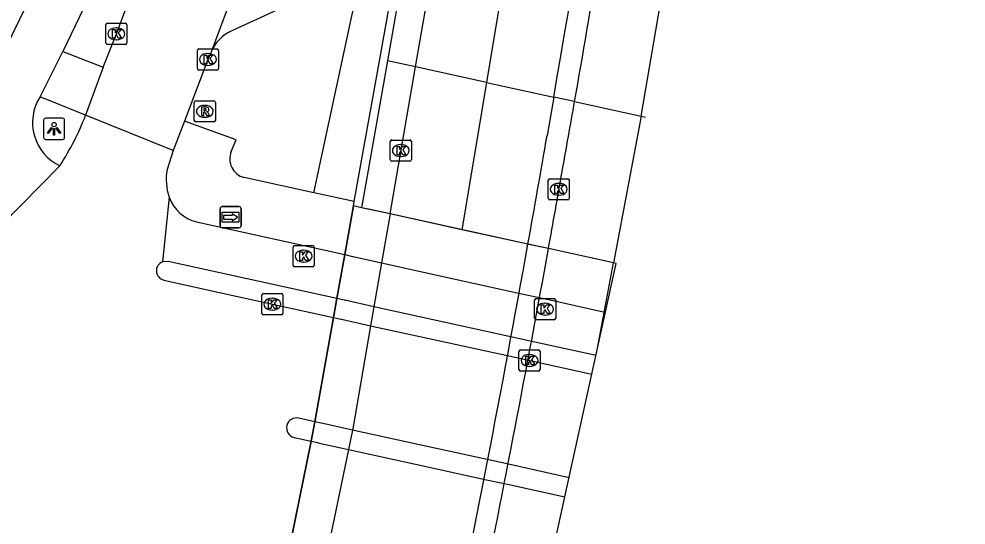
# Model space of a CAD drawing. Extents: x 162172 to 163187, y 382874 to 383684.
# Drawn here: x 163140.66 to 163185.51, y 383050.22 to 383074.17 of the extents above; entities that cross this region are included whole.
import ezdxf

# ---------------------------------------------------------------- set-up
doc = ezdxf.new("R2010")
doc.units = 0
for name, color, linetype in [('IMGEO_Berm_gesloten', 7, 'Continuous'), ('IMGEO_Berm_groen', 7, 'Continuous'), ('IMGEO_Berm_open', 7, 'Continuous'), ('IMGEO_Dek', 7, 'Continuous'), ('IMGEO_Fietspad_gesloten', 7, 'Continuous'), ('IMGEO_Fietspad_open', 7, 'Continuous'), ('IMGEO_Hek', 7, 'Continuous'), ('IMGEO_Kolk', 7, 'Continuous'), ('IMGEO_Lichtpunt', 7, 'Continuous'), ('IMGEO_Muur', 7, 'Continuous'), ('IMGEO_Parkeervlak_open', 7, 'Continuous'), ('IMGEO_Rijbaan_lokaal_gesloten', 7, 'Continuous'), ('IMGEO_Rijbaan_lokaal_open', 7, 'Continuous'), ('IMGEO_Rijbaan_regionaal_gesloten', 7, 'Continuous'), ('IMGEO_Rioolput', 7, 'Continuous'), ('IMGEO_Voetpad_open', 7, 'Continuous'), ('IMGEO_Wegwijzer', 7, 'Continuous')]:
    doc.layers.add(name, color=color, linetype=linetype)

msp = doc.modelspace()

# ---------------------------------------------------------------- linework, layer by layer
at = {"layer": 'IMGEO_Berm_gesloten'}
for points in [[(163159.439, 383071.897), (163158.104, 383072.188)], [(163166.971, 383070.256), (163165.986, 383070.471)]]:
    msp.add_lwpolyline(points, dxfattribs=at)
at = {"layer": 'IMGEO_Berm_groen'}
msp.add_lwpolyline([(163154.615, 383065.947), (163158.621, 383084.512), (163160.122, 383090.81), (163161.261, 383095.573), (163162.092, 383099.294)], dxfattribs=at)
at = {"layer": 'IMGEO_Berm_open'}
for points in [[(163158.23, 383064.942), (163156.885, 383065.236), (163156.496, 383065.321), (163156.083, 383063.015), (163155.711, 383060.937), (163155.55, 383060.039), (163154.667, 383055.107), (163154.492, 383054.187), (163153.196, 383047.828), (163152.574, 383044.776), (163152.973, 383044.701), (163154.313, 383044.408)], [(163165.733, 383063.299), (163164.764, 383063.511)]]:
    msp.add_lwpolyline(points, dxfattribs=at)
at = {"layer": 'IMGEO_Dek'}
msp.add_lwpolyline([(163164.453, 383042.189), (163166.656, 383052.2), (163168.944, 383062.596), (163168.818, 383062.624), (163165.733, 383063.299), (163164.764, 383063.511), (163158.23, 383064.942), (163156.885, 383065.236), (163156.496, 383065.321), (163156.083, 383063.015), (163155.711, 383060.937), (163155.55, 383060.039), (163154.667, 383055.107), (163154.492, 383054.187), (163153.196, 383047.828), (163152.574, 383044.776), (163152.973, 383044.701), (163154.313, 383044.408), (163160.79, 383042.99), (163161.74, 383042.782), (163164.453, 383042.189)], dxfattribs=at)
at = {"layer": 'IMGEO_Fietspad_gesloten'}
for points in [[(163146.149, 383085.407), (163145.965, 383085.037), (163145.894, 383084.798), (163139.273, 383071.309), (163138.078, 383068.874)], [(163146.448, 383080.356), (163142.74, 383072.633)], [(163141.655, 383070.479), (163142.74, 383072.633)]]:
    msp.add_lwpolyline(points, dxfattribs=at)
msp.add_arc((163143.556, 383069.263), 2.257, 147.3855, 244.7143, dxfattribs=at)
at = {"layer": 'IMGEO_Fietspad_open'}
for points in [[(163149.061, 383064.564), (163156.083, 383063.015), (163156.454, 383062.934), (163156.48, 383062.928), (163157.828, 383062.631), (163161.179, 383061.892), (163164.391, 383061.183), (163165.455, 383060.949), (163168.4, 383060.296), (163168.436, 383060.288)], [(163167.987, 383058.245), (163165.084, 383058.881), (163164.018, 383059.115), (163160.771, 383059.827), (163157.467, 383060.552), (163156.096, 383060.853), (163156.066, 383060.86), (163155.711, 383060.937), (163147.731, 383062.688), (163147.455, 383062.673)]]:
    msp.add_lwpolyline(points, dxfattribs=at)
msp.add_arc((163149.503, 383066.348), 1.838, 199.7489, 256.0902, dxfattribs=at)
at = {"layer": 'IMGEO_Hek'}
for points in [[(163156.083, 383063.015), (163156.496, 383065.321)], [(163155.711, 383060.937), (163156.083, 383063.015)], [(163155.55, 383060.039), (163155.711, 383060.937)], [(163154.667, 383055.107), (163155.55, 383060.039)], [(163154.492, 383054.187), (163154.667, 383055.107)], [(163153.196, 383047.828), (163154.492, 383054.187)]]:
    msp.add_lwpolyline(points, dxfattribs=at)
at = {"layer": 'IMGEO_Kolk'}
for p, q in [((163144.768, 383073.037), (163144.768, 383073.889)), ((163144.843, 383073.963), (163145.695, 383073.963)), ((163145.769, 383073.889), (163145.769, 383073.037)), ((163145.256, 383073.743), (163145.281, 383073.743)), ((163145.695, 383072.963), (163144.843, 383072.963)), ((163145.279, 383073.183), (163145.254, 383073.183)), ((163149.107, 383071.824), (163149.107, 383072.676)), ((163149.182, 383072.75), (163150.034, 383072.75)), ((163149.595, 383072.53), (163149.62, 383072.53)), ((163150.108, 383072.676), (163150.108, 383071.824)), ((163150.034, 383071.75), (163149.182, 383071.75)), ((163149.618, 383071.97), (163149.593, 383071.97)), ((163158.315, 383068.439), (163159.167, 383068.439)), ((163158.24, 383067.513), (163158.24, 383068.365)), ((163158.728, 383068.219), (163158.753, 383068.219)), ((163159.241, 383068.365), (163159.241, 383067.513)), ((163158.751, 383067.659), (163158.726, 383067.659)), ((163159.167, 383067.439), (163158.315, 383067.439)), ((163165.796, 383066.609), (163166.648, 383066.609)), ((163165.721, 383065.683), (163165.721, 383066.535)), ((163166.209, 383066.389), (163166.234, 383066.389)), ((163166.722, 383066.535), (163166.722, 383065.683)), ((163166.232, 383065.829), (163166.207, 383065.829)), ((163166.648, 383065.609), (163165.796, 383065.609)), ((163153.639, 383062.516), (163153.639, 383063.368)), ((163153.714, 383063.442), (163154.566, 383063.442)), ((163154.127, 383063.222), (163154.152, 383063.222)), ((163154.64, 383063.368), (163154.64, 383062.516)), ((163154.15, 383062.662), (163154.125, 383062.662)), ((163154.566, 383062.442), (163153.714, 383062.442)), ((163152.157, 383060.247), (163152.157, 383061.099)), ((163152.232, 383061.173), (163153.084, 383061.173)), ((163152.645, 383060.953), (163152.67, 383060.953)), ((163153.158, 383061.099), (163153.158, 383060.247)), ((163165.075, 383060.011), (163165.075, 383060.863)), ((163165.15, 383060.937), (163166.002, 383060.937)), ((163166.076, 383060.863), (163166.076, 383060.011)), ((163152.668, 383060.393), (163152.643, 383060.393)), ((163165.563, 383060.717), (163165.588, 383060.717)), ((163153.084, 383060.173), (163152.232, 383060.173)), ((163166.002, 383059.937), (163165.15, 383059.937)), ((163165.586, 383060.157), (163165.561, 383060.157)), ((163164.337, 383057.582), (163164.337, 383058.434)), ((163164.412, 383058.508), (163165.264, 383058.508)), ((163164.825, 383058.288), (163164.85, 383058.288)), ((163165.338, 383058.434), (163165.338, 383057.582)), ((163164.848, 383057.728), (163164.823, 383057.728)), ((163165.264, 383057.508), (163164.412, 383057.508))]:
    msp.add_line(p, q, dxfattribs=at)
for points in [[(163144.768, 383073.037), (163144.768, 383073.889)], [(163144.843, 383073.963), (163145.695, 383073.963)], [(163145.769, 383073.889), (163145.769, 383073.037)], [(163145.089, 383073.663), (163145.212, 383073.663), (163145.212, 383073.512), (163145.342, 383073.663), (163145.506, 383073.663), (163145.36, 383073.512), (163145.513, 383073.263), (163145.361, 383073.263), (163145.276, 383073.427), (163145.212, 383073.36), (163145.212, 383073.263), (163145.089, 383073.263), (163145.089, 383073.663)], [(163145.695, 383072.963), (163144.843, 383072.963)], [(163149.107, 383071.824), (163149.107, 383072.676)], [(163149.182, 383072.75), (163150.034, 383072.75)], [(163149.428, 383072.45), (163149.551, 383072.45), (163149.551, 383072.299), (163149.681, 383072.45), (163149.845, 383072.45), (163149.699, 383072.299), (163149.852, 383072.05), (163149.7, 383072.05), (163149.615, 383072.214), (163149.551, 383072.147), (163149.551, 383072.05), (163149.428, 383072.05), (163149.428, 383072.45)], [(163150.108, 383072.676), (163150.108, 383071.824)], [(163150.034, 383071.75), (163149.182, 383071.75)], [(163158.315, 383068.439), (163159.167, 383068.439)], [(163158.24, 383067.513), (163158.24, 383068.365)], [(163158.561, 383068.139), (163158.684, 383068.139), (163158.684, 383067.988), (163158.814, 383068.139), (163158.978, 383068.139), (163158.832, 383067.988), (163158.985, 383067.739), (163158.833, 383067.739), (163158.748, 383067.903), (163158.684, 383067.836), (163158.684, 383067.739), (163158.561, 383067.739), (163158.561, 383068.139)], [(163159.241, 383068.365), (163159.241, 383067.513)], [(163159.167, 383067.439), (163158.315, 383067.439)], [(163165.796, 383066.609), (163166.648, 383066.609)], [(163165.721, 383065.683), (163165.721, 383066.535)], [(163166.042, 383066.309), (163166.165, 383066.309), (163166.165, 383066.158), (163166.295, 383066.309), (163166.459, 383066.309), (163166.313, 383066.158), (163166.466, 383065.909), (163166.314, 383065.909), (163166.229, 383066.073), (163166.165, 383066.006), (163166.165, 383065.909), (163166.042, 383065.909), (163166.042, 383066.309)], [(163166.722, 383066.535), (163166.722, 383065.683)], [(163166.648, 383065.609), (163165.796, 383065.609)], [(163153.639, 383062.516), (163153.639, 383063.368)], [(163153.714, 383063.442), (163154.566, 383063.442)], [(163153.96, 383063.142), (163154.083, 383063.142), (163154.083, 383062.991), (163154.213, 383063.142), (163154.377, 383063.142), (163154.231, 383062.991), (163154.384, 383062.742), (163154.232, 383062.742), (163154.147, 383062.906), (163154.083, 383062.839), (163154.083, 383062.742), (163153.96, 383062.742), (163153.96, 383063.142)], [(163154.64, 383063.368), (163154.64, 383062.516)], [(163154.566, 383062.442), (163153.714, 383062.442)], [(163152.157, 383060.247), (163152.157, 383061.099)], [(163152.232, 383061.173), (163153.084, 383061.173)], [(163152.478, 383060.873), (163152.601, 383060.873), (163152.601, 383060.722), (163152.731, 383060.873), (163152.895, 383060.873), (163152.749, 383060.722), (163152.902, 383060.473), (163152.75, 383060.473), (163152.665, 383060.637), (163152.601, 383060.57), (163152.601, 383060.473), (163152.478, 383060.473), (163152.478, 383060.873)], [(163153.158, 383061.099), (163153.158, 383060.247)], [(163165.075, 383060.011), (163165.075, 383060.863)], [(163165.15, 383060.937), (163166.002, 383060.937)], [(163166.076, 383060.863), (163166.076, 383060.011)], [(163165.396, 383060.637), (163165.519, 383060.637), (163165.519, 383060.486), (163165.649, 383060.637), (163165.813, 383060.637), (163165.667, 383060.486), (163165.82, 383060.237), (163165.668, 383060.237), (163165.583, 383060.401), (163165.519, 383060.334), (163165.519, 383060.237), (163165.396, 383060.237), (163165.396, 383060.637)], [(163153.084, 383060.173), (163152.232, 383060.173)], [(163166.002, 383059.937), (163165.15, 383059.937)], [(163164.337, 383057.582), (163164.337, 383058.434)], [(163164.412, 383058.508), (163165.264, 383058.508)], [(163164.658, 383058.208), (163164.781, 383058.208), (163164.781, 383058.057), (163164.911, 383058.208), (163165.075, 383058.208), (163164.929, 383058.057), (163165.082, 383057.808), (163164.93, 383057.808), (163164.845, 383057.972), (163164.781, 383057.905), (163164.781, 383057.808), (163164.658, 383057.808), (163164.658, 383058.208)], [(163165.338, 383058.434), (163165.338, 383057.582)], [(163165.264, 383057.508), (163164.412, 383057.508)]]:
    msp.add_lwpolyline(points, dxfattribs=at)
for centre, start, end in [((163144.845, 383073.887), 91.552, 178.448), ((163144.845, 383073.887), 91.552, 178.448), ((163145.693, 383073.887), 1.552, 88.448), ((163145.693, 383073.887), 1.552, 88.448), ((163144.845, 383073.039), 181.552, 268.448), ((163144.845, 383073.039), 181.552, 268.448), ((163145.693, 383073.039), 271.552, 358.448), ((163145.693, 383073.039), 271.552, 358.448), ((163149.184, 383072.674), 91.552, 178.448), ((163149.184, 383072.674), 91.552, 178.448), ((163150.032, 383072.674), 1.552, 88.448), ((163150.032, 383072.674), 1.552, 88.448), ((163149.184, 383071.826), 181.552, 268.448), ((163149.184, 383071.826), 181.552, 268.448), ((163150.032, 383071.826), 271.552, 358.448), ((163150.032, 383071.826), 271.552, 358.448), ((163158.317, 383068.363), 91.552, 178.448), ((163158.317, 383068.363), 91.552, 178.448), ((163159.165, 383068.363), 1.552, 88.448), ((163159.165, 383068.363), 1.552, 88.448), ((163158.317, 383067.515), 181.552, 268.448), ((163158.317, 383067.515), 181.552, 268.448), ((163159.165, 383067.515), 271.552, 358.448), ((163159.165, 383067.515), 271.552, 358.448), ((163165.798, 383066.533), 91.552, 178.448), ((163165.798, 383066.533), 91.552, 178.448), ((163166.646, 383066.533), 1.552, 88.448), ((163166.646, 383066.533), 1.552, 88.448), ((163165.798, 383065.685), 181.552, 268.448), ((163165.798, 383065.685), 181.552, 268.448), ((163166.646, 383065.685), 271.552, 358.448), ((163166.646, 383065.685), 271.552, 358.448), ((163153.716, 383063.366), 91.552, 178.448), ((163153.716, 383063.366), 91.552, 178.448), ((163154.564, 383063.366), 1.552, 88.448), ((163154.564, 383063.366), 1.552, 88.448), ((163153.716, 383062.518), 181.552, 268.448), ((163153.716, 383062.518), 181.552, 268.448), ((163154.564, 383062.518), 271.552, 358.448), ((163154.564, 383062.518), 271.552, 358.448), ((163152.234, 383061.097), 91.552, 178.448), ((163152.234, 383061.097), 91.552, 178.448), ((163153.082, 383061.097), 1.552, 88.448), ((163153.082, 383061.097), 1.552, 88.448), ((163165.152, 383060.861), 91.552, 178.448), ((163165.152, 383060.861), 91.552, 178.448), ((163166, 383060.861), 1.552, 88.448), ((163166, 383060.861), 1.552, 88.448), ((163152.234, 383060.249), 181.552, 268.448), ((163152.234, 383060.249), 181.552, 268.448), ((163153.082, 383060.249), 271.552, 358.448), ((163153.082, 383060.249), 271.552, 358.448), ((163165.152, 383060.013), 181.552, 268.448), ((163165.152, 383060.013), 181.552, 268.448), ((163166, 383060.013), 271.552, 358.448), ((163166, 383060.013), 271.552, 358.448), ((163164.414, 383058.432), 91.552, 178.448), ((163164.414, 383058.432), 91.552, 178.448), ((163165.262, 383058.432), 1.552, 88.448), ((163165.262, 383058.432), 1.552, 88.448), ((163164.414, 383057.584), 181.552, 268.448), ((163164.414, 383057.584), 181.552, 268.448), ((163165.262, 383057.584), 271.552, 358.448), ((163165.262, 383057.584), 271.552, 358.448)]:
    msp.add_arc(centre, 0.0765, start, end, dxfattribs=at)
for centre, major_axis, ratio, start_param, end_param in [((163145.255, 383073.463), (-0.387, 0.002), 0.722429, 4.712389, 7.853982), ((163145.28, 383073.463), (-0.39, 0.002), 0.717154, 1.570796, 4.712389), ((163149.594, 383072.25), (-0.387, 0.002), 0.722429, 4.712389, 7.853982), ((163149.619, 383072.25), (-0.39, 0.002), 0.717154, 1.570796, 4.712389), ((163158.727, 383067.939), (-0.387, 0.002), 0.722429, 4.712389, 7.853982), ((163158.752, 383067.939), (-0.39, 0.002), 0.717154, 1.570796, 4.712389), ((163166.208, 383066.109), (-0.387, 0.002), 0.722429, 4.712389, 7.853982), ((163166.233, 383066.109), (-0.39, 0.002), 0.717154, 1.570796, 4.712389), ((163154.126, 383062.942), (-0.387, 0.002), 0.722429, 4.712389, 7.853982), ((163154.151, 383062.942), (-0.39, 0.002), 0.717154, 1.570796, 4.712389), ((163152.644, 383060.673), (-0.387, 0.002), 0.722429, 4.712389, 7.853982), ((163152.669, 383060.673), (-0.39, 0.002), 0.717154, 1.570796, 4.712389), ((163165.562, 383060.437), (-0.387, 0.002), 0.722429, 4.712389, 7.853982), ((163165.587, 383060.437), (-0.39, 0.002), 0.717154, 1.570796, 4.712389), ((163164.824, 383058.008), (-0.387, 0.002), 0.722429, 4.712389, 7.853982), ((163164.849, 383058.008), (-0.39, 0.002), 0.717154, 1.570796, 4.712389)]:
    msp.add_ellipse(centre, major_axis=major_axis, ratio=ratio, start_param=start_param, end_param=end_param, dxfattribs=at)
at = {"layer": 'IMGEO_Lichtpunt'}
for p, q in [((163141.822, 383069.371), (163141.822, 383068.564)), ((163141.822, 383069.371), (163141.822, 383068.564)), ((163142.724, 383069.466), (163141.916, 383069.466)), ((163142.724, 383069.466), (163141.916, 383069.466)), ((163142.818, 383068.564), (163142.818, 383069.371)), ((163142.818, 383068.564), (163142.818, 383069.371)), ((163141.916, 383068.47), (163142.724, 383068.47)), ((163141.916, 383068.47), (163142.724, 383068.47))]:
    msp.add_line(p, q, dxfattribs=at)
for points in [[(163142.196, 383069.035), (163142.235, 383069.007), (163142.047, 383068.745), (163142.009, 383068.772), (163142.196, 383069.035)], [(163142.298, 383068.987), (163142.345, 383068.987), (163142.345, 383068.665), (163142.298, 383068.665), (163142.298, 383068.987)], [(163142.408, 383069.007), (163142.446, 383069.034), (163142.633, 383068.772), (163142.594, 383068.744), (163142.408, 383069.007)]]:
    msp.add_lwpolyline(points, dxfattribs=at)
msp.add_circle((163142.321, 383069.169), 0.0994, dxfattribs=at)
for centre, start, end in [((163141.916, 383069.371), 90, 180), ((163141.916, 383069.371), 90, 180), ((163142.724, 383069.371), 0, 90), ((163142.724, 383069.371), 0, 90), ((163141.916, 383068.564), 180, 270), ((163141.916, 383068.564), 180, 270), ((163142.724, 383068.564), 270, 0), ((163142.724, 383068.564), 270, 360)]:
    msp.add_arc(centre, 0.0946, start, end, dxfattribs=at)
at = {"layer": 'IMGEO_Muur'}
for points in [[(163171.11, 383204.219), (163171.661, 383204.206), (163171.497, 383197.193), (163171.164, 383182.929), (163170.263, 383166.073), (163167.988, 383141.666), (163165.017, 383116.084), (163162.728, 383100.45), (163159.311, 383079.072), (163158.104, 383072.188)], [(163156.534, 383065.531), (163157.741, 383072.267), (163159.02, 383079.411), (163162.092, 383099.294)], [(163158.104, 383072.188), (163156.885, 383065.236)], [(163156.885, 383065.236), (163156.496, 383065.321), (163156.534, 383065.531)]]:
    msp.add_lwpolyline(points, dxfattribs=at)
at = {"layer": 'IMGEO_Parkeervlak_open'}
msp.add_lwpolyline([(163152.876, 383074.578), (163150.735, 383073.607)], dxfattribs=at)
msp.add_arc((163151.476, 383071.903), 1.858, 113.4924, 156.3884, dxfattribs=at)
at = {"layer": 'IMGEO_Rijbaan_lokaal_gesloten'}
for points in [[(163153.249, 383081.96), (163149.773, 383072.647)], [(163144.65, 383071.892), (163145.27, 383073.462), (163147.638, 383079.815)], [(163149.773, 383072.647), (163149.702, 383072.456), (163149.607, 383072.25), (163148.505, 383069.329)], [(163144.65, 383071.892), (163143.816, 383069.607)], [(163147.967, 383067.942), (163143.816, 383069.607)], [(163148.505, 383069.329), (163147.967, 383067.942)]]:
    msp.add_lwpolyline(points, dxfattribs=at)
at = {"layer": 'IMGEO_Rijbaan_lokaal_open'}
for points in [[(163147.967, 383067.942), (163147.68, 383067.039)], [(163142.592, 383067.222), (163139.843, 383064.427)], [(163147.773, 383065.727), (163147.455, 383062.673)], [(163147.518, 383061.814), (163150.148, 383061.23), (163152.658, 383060.672), (163155.55, 383060.039), (163155.898, 383059.963), (163155.926, 383059.957), (163157.311, 383059.654), (163160.594, 383058.935), (163163.857, 383058.221), (163164.924, 383057.987), (163167.791, 383057.355)], [(163163.976, 383053.062), (163162.968, 383053.283), (163159.623, 383054.018), (163156.447, 383054.716), (163154.993, 383055.036), (163154.976, 383055.04), (163154.667, 383055.107), (163153.908, 383055.274)], [(163153.684, 383054.364), (163154.492, 383054.187), (163154.804, 383054.119), (163154.819, 383054.116), (163156.258, 383053.8), (163159.442, 383053.103), (163162.803, 383052.367), (163163.792, 383052.15), (163166.514, 383051.554)], [(163166.713, 383052.46), (163163.976, 383053.062)]]:
    msp.add_lwpolyline(points, dxfattribs=at)
for centre, radius, start, end in [((163131.593, 383074.373), 13.119, 326.9686, 338.6969), ((163150.087, 383066.55), 2.456, 168.5206, 199.5885), ((163147.613, 383062.253), 0.449, 110.5626, 257.8266), ((163153.801, 383054.818), 0.469, 76.7976, 255.5451)]:
    msp.add_arc(centre, radius, start, end, dxfattribs=at)
at = {"layer": 'IMGEO_Rijbaan_regionaal_gesloten'}
for points in [[(163175.704, 383245.265), (163176.36, 383218.296), (163176.18, 383201.214), (163175.147, 383176.399), (163174.339, 383155.631), (163171.372, 383129.018), (163169.125, 383111.846), (163165.71, 383088.65), (163162.796, 383071.166)], [(163159.439, 383071.897), (163161.483, 383083.657), (163165.336, 383108.348), (163167.365, 383123.436), (163170.352, 383151.769), (163172.112, 383175.19), (163172.697, 383185.967), (163173.125, 383197.218), (163173.267, 383208.055), (163173.256, 383209.258)], [(163170.131, 383069.567), (163172.428, 383083.029), (163174.02, 383093.378), (163175.612, 383103.726), (163178.537, 383127.319), (163182.776, 383167.261), (163183.531, 383174.763), (163184.285, 383182.266), (163185.511, 383198.678)], [(163158.23, 383064.942), (163159.439, 383071.897)], [(163162.796, 383071.166), (163159.439, 383071.897)], [(163162.796, 383071.166), (163161.634, 383064.196)], [(163162.796, 383071.166), (163165.986, 383070.471)], [(163165.986, 383070.471), (163165.67, 383068.655)], [(163166.971, 383070.256), (163170.131, 383069.567)], [(163170.131, 383069.567), (163168.818, 383062.624)], [(163170.131, 383069.567), (163170.325, 383069.525)], [(163158.23, 383064.942), (163157.828, 383062.631), (163157.467, 383060.552), (163157.311, 383059.654), (163156.479, 383054.87), (163156.447, 383054.716), (163156.258, 383053.8), (163155.172, 383048.556), (163154.983, 383047.642), (163154.619, 383045.886), (163154.313, 383044.408)], [(163164.764, 383063.511), (163158.23, 383064.942)], [(163161.634, 383064.196), (163158.23, 383064.942)], [(163164.764, 383063.511), (163161.634, 383064.196)], [(163168.818, 383062.624), (163165.871, 383063.269), (163165.733, 383063.299)], [(163168.007, 383058.339), (163168.818, 383062.624)], [(163168.944, 383062.596), (163168.818, 383062.624)]]:
    msp.add_lwpolyline(points, dxfattribs=at)
for centre, radius, start, end in [((162065.989, 383260.602), 1116.308, 350.193497, 351.802528), ((162308.69, 383221.206), 871.454, 350.025112, 350.923387), ((162276.965, 383226.873), 903.681, 349.806454, 350.019676), ((162348.626, 383209.907), 829.164, 349.830621, 350.191546), ((162480.333, 383187.183), 696.506, 349.754557, 350.059198), ((162405.6, 383199.882), 771.315, 348.263667, 349.816401), ((162415.96, 383198.703), 761.901, 348.467597, 349.763108)]:
    msp.add_arc(centre, radius, start, end, dxfattribs=at)
at = {"layer": 'IMGEO_Rioolput'}
for p, q in [((163148.958, 383069.369), (163148.958, 383070.221)), ((163149.033, 383070.295), (163149.885, 383070.295)), ((163149.959, 383070.221), (163149.959, 383069.369)), ((163149.446, 383070.075), (163149.471, 383070.075)), ((163149.885, 383069.295), (163149.033, 383069.295)), ((163149.469, 383069.515), (163149.444, 383069.515))]:
    msp.add_line(p, q, dxfattribs=at)
for points in [[(163148.958, 383069.369), (163148.958, 383070.221)], [(163149.033, 383070.295), (163149.885, 383070.295)], [(163149.959, 383070.221), (163149.959, 383069.369)], [(163149.547, 383069.993), (163149.295, 383069.995), (163149.295, 383069.595)], [(163149.295, 383069.595), (163149.419, 383069.595), (163149.419, 383069.757), (163149.43, 383069.757)], [(163149.473, 383069.914), (163149.419, 383069.914), (163149.419, 383069.833)], [(163149.419, 383069.833), (163149.471, 383069.833)], [(163149.885, 383069.295), (163149.033, 383069.295)], [(163149.477, 383069.728), (163149.548, 383069.595), (163149.688, 383069.595), (163149.623, 383069.721)]]:
    msp.add_lwpolyline(points, dxfattribs=at)
for centre, radius, start, end in [((163149.035, 383070.219), 0.0765, 91.552, 178.448), ((163149.035, 383070.219), 0.0765, 91.552, 178.448), ((163149.883, 383070.219), 0.0765, 1.552, 88.448), ((163149.883, 383070.219), 0.0765, 1.552, 88.448), ((163149.429, 383069.704), 0.0533, 26.0293, 88.6989), ((163149.455, 383070.022), 0.19, 274.7715, 282.9687), ((163149.479, 383069.818), 0.0964, 77.0061, 93.1865), ((163149.493, 383069.875), 0.0378, 276.6634, 79.6772), ((163149.546, 383069.883), 0.109, 350.3612, 89.416), ((163149.544, 383069.883), 0.112, 277.5842, 350.9817), ((163149.528, 383069.668), 0.108, 29.5134, 73.7905), ((163149.035, 383069.371), 0.0765, 181.552, 268.448), ((163149.035, 383069.371), 0.0765, 181.552, 268.448), ((163149.883, 383069.371), 0.0765, 271.552, 358.448), ((163149.883, 383069.371), 0.0765, 271.552, 358.448)]:
    msp.add_arc(centre, radius, start, end, dxfattribs=at)
for centre, major_axis, ratio, start_param, end_param in [((163149.445, 383069.795), (-0.387, 0.002), 0.722429, 4.712389, 7.853982), ((163149.47, 383069.795), (-0.39, 0.002), 0.717154, 1.570796, 4.712389)]:
    msp.add_ellipse(centre, major_axis=major_axis, ratio=ratio, start_param=start_param, end_param=end_param, dxfattribs=at)
at = {"layer": 'IMGEO_Voetpad_open'}
for points in [[(163142.74, 383072.633), (163144.65, 383071.892)], [(163143.816, 383069.607), (163141.655, 383070.479)], [(163150.713, 383067.901), (163150.947, 383068.454), (163148.505, 383069.329)], [(163154.615, 383065.947), (163151.32, 383066.661)], [(163156.534, 383065.531), (163154.615, 383065.947)], [(163158.23, 383064.942), (163157.219, 383065.163), (163156.885, 383065.236)], [(163165.733, 383063.299), (163164.808, 383063.501), (163164.764, 383063.511)]]:
    msp.add_lwpolyline(points, dxfattribs=at)
msp.add_arc((163151.562, 383067.548), 0.919, 157.4154, 254.7496, dxfattribs=at)
at = {"layer": 'IMGEO_Wegwijzer'}
for p, q in [((163150.283, 383065.285), (163151.073, 383065.285)), ((163151.073, 383065.285), (163150.283, 383065.285)), ((163150.183, 383064.385), (163150.183, 383065.185)), ((163150.183, 383065.185), (163150.183, 383064.385)), ((163151.173, 383065.185), (163151.173, 383064.385)), ((163151.173, 383064.385), (163151.173, 383065.185)), ((163151.073, 383064.285), (163150.283, 383064.285)), ((163150.283, 383064.285), (163151.073, 383064.285))]:
    msp.add_line(p, q, dxfattribs=at)
for points in [[(163150.284, 383065.017), (163151.072, 383065.017), (163151.072, 383064.553), (163150.284, 383064.553), (163150.284, 383065.017)], [(163150.349, 383064.869), (163150.349, 383064.785), (163150.349, 383064.701), (163150.76, 383064.701), (163150.76, 383064.618), (163151.007, 383064.785), (163150.76, 383064.952), (163150.76, 383064.869), (163150.349, 383064.869)]]:
    msp.add_lwpolyline(points, dxfattribs=at)
for centre, start, end in [((163150.283, 383065.185), 90, 180), ((163150.283, 383065.185), 90, 180), ((163151.073, 383065.185), 0, 90), ((163151.073, 383065.185), 360, 90), ((163150.283, 383064.385), 180, 270), ((163150.283, 383064.385), 180, 270), ((163151.073, 383064.385), 270, 0), ((163151.073, 383064.385), 270, 0)]:
    msp.add_arc(centre, 0.1, start, end, dxfattribs=at)

doc.saveas('drawing.dxf')
